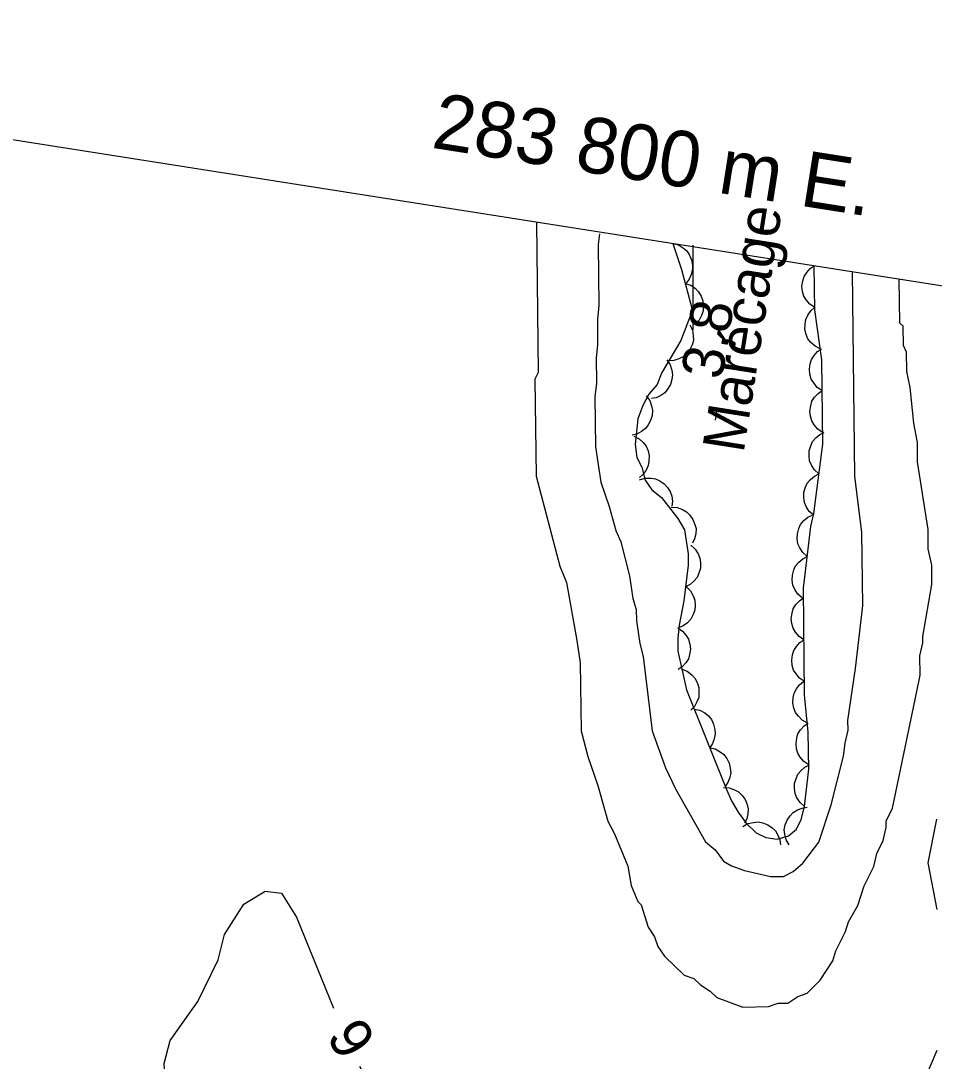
# Model space of a CAD drawing. Extents: x 282461 to 284471, y 5554090 to 5557646.
# Drawn here: x 283751.7 to 283817.3, y 5556910 to 5556984.7 of the extents above; entities that cross this region are included whole.
import ezdxf

# ---------------------------------------------------------------- set-up
doc = ezdxf.new("R2010")
doc.units = 0
for name, color, linetype in [('Niveau 1', 7, 'Continuous'), ('Niveau 2', 7, 'Continuous'), ('Niveau 3', 7, 'Continuous'), ('Niveau 44', 7, 'Continuous'), ('Niveau 60', 7, 'Continuous'), ('Niveau 61', 7, 'Continuous'), ('Niveau 7', 7, 'Continuous')]:
    doc.layers.add(name, color=color, linetype=linetype)

msp = doc.modelspace()

# ---------------------------------------------------------------- linework, layer by layer
at = {"layer": 'Niveau 1'}
msp.add_lwpolyline([(283788.73, 5556970.25), (283788.85, 5556959.44), (283788.63, 5556958.97), (283788.71, 5556952), (283790.41, 5556945.52), (283790.89, 5556944.36), (283791.63, 5556940.19), (283791.88, 5556938.57), (283791.94, 5556933.69), (283792.43, 5556931.84), (283793.15, 5556929.76), (283793.87, 5556927.21), (283794.35, 5556926.29), (283795.3, 5556923.98), (283795.55, 5556922.59), (283796.03, 5556921.43), (283796.27, 5556921.2), (283796.75, 5556919.58), (283797.22, 5556918.89), (283797.46, 5556918.2), (283797.94, 5556917.5), (283799.35, 5556916.13), (283800.05, 5556915.9), (283800.52, 5556915.44), (283801.22, 5556914.99), (283801.69, 5556914.53), (283803.55, 5556913.85), (283805.41, 5556913.88), (283806.11, 5556914.12), (283806.8, 5556914.12), (283807.5, 5556914.6), (283808.19, 5556914.84), (283809.11, 5556915.78), (283810.02, 5556917.18), (283810.25, 5556917.88), (283810.93, 5556919.28), (283811.15, 5556919.98), (283811.83, 5556921.15), (283812.28, 5556922.55), (283812.96, 5556923.95), (283813.19, 5556924.88), (283813.64, 5556925.82), (283813.86, 5556926.75), (283813.86, 5556927.21), (283814.31, 5556928.15), (283816.07, 5556936.53), (283816.29, 5556937.69), (283816.27, 5556939.09), (283816.5, 5556940.02), (283816.49, 5556940.48), (283817.14, 5556944.21), (283817.13, 5556945.6), (283816.88, 5556946.76), (283816.87, 5556948.15), (283816.11, 5556953.02), (283816.1, 5556954.41), (283815.85, 5556955.8), (283815.59, 5556958.36), (283815.34, 5556959.52), (283815.32, 5556960.91), (283815.09, 5556961.37), (283815.07, 5556962.76), (283814.84, 5556962.99), (283814.8, 5556966.15)], dxfattribs=at)
at = {"layer": 'Niveau 2'}
for points in [[(283793.26, 5556969.4), (283793.16, 5556968.64), (283793.21, 5556964.22), (283793.11, 5556963.29), (283793.13, 5556961.43), (283793.02, 5556960.5), (283793.04, 5556958.64), (283792.94, 5556957.71), (283792.98, 5556954.11), (283793.36, 5556951.55), (283793.96, 5556949.82), (283794.44, 5556948.08), (283794.8, 5556947.27), (283795.41, 5556944.84), (283795.66, 5556943.21), (283795.91, 5556942.4), (283795.92, 5556941.59), (283796.17, 5556939.96), (283796.41, 5556939.04), (283797.05, 5556933.7), (283798.01, 5556931.04), (283798.73, 5556929.53), (283800.87, 5556925.72), (283801.57, 5556925.15), (283802.16, 5556924.34), (283802.75, 5556924), (283803.68, 5556923.67), (283805.55, 5556923.22), (283806.48, 5556923.23), (283807.17, 5556923.59), (283807.86, 5556924.18), (283809.01, 5556925.7), (283809.9, 5556928.39), (283810.79, 5556931.88), (283810.9, 5556932.82), (283811.12, 5556933.75), (283811.11, 5556934.44), (283811.65, 5556938.17), (283812.18, 5556942.71), (283812.12, 5556947.94), (283811.61, 5556952), (283811.44, 5556966.68)], [(283817.53, 5556920.85), (283816.87, 5556924.21), (283817.5, 5556927.36)], [(283776.03, 5556909.6), (283776.84, 5556908.18), (283778.31, 5556901.09), (283778.32, 5556900.06), (283777.69, 5556899.32), (283774.7, 5556898.76), (283770.96, 5556896.77), (283770.24, 5556896.52), (283768.74, 5556896.76), (283766.59, 5556898.48), (283765.18, 5556900.42), (283762.73, 5556905.57), (283762.13, 5556907.22), (283762, 5556909.79), (283762.43, 5556911.44), (283764.42, 5556914.24), (283765.88, 5556917.25), (283766.34, 5556919.07), (283767.71, 5556921.23), (283769.24, 5556922.18), (283770.42, 5556922.02), (283771.51, 5556920.3), (283774.15, 5556913.77)], [(283818.71, 5556878.55), (283815.98, 5556882.05), (283813.95, 5556885.48), (283812.87, 5556888.4), (283812.5, 5556890.5), (283812.28, 5556893.6), (283813.21, 5556898.44), (283814.68, 5556902.3), (283815.33, 5556905.62), (283817.53, 5556910.75)]]:
    msp.add_lwpolyline(points, dxfattribs=at)
at = {"layer": 'Niveau 3'}
msp.add_line((283801.59, 5556956.02), (283801.71, 5556956.81), dxfattribs=at)
at = {"layer": 'Niveau 44'}
for points in [[(283798.54, 5556968.71), (283799.16, 5556966.85), (283799.89, 5556964.07), (283799.78, 5556963.49), (283799.1, 5556961.74), (283797.73, 5556959.4), (283797.4, 5556958.58), (283796.82, 5556957.88), (283796.37, 5556957.06), (283796.03, 5556956.12), (283795.82, 5556954.26), (283795.94, 5556953.33), (283796.3, 5556952.64), (283796.55, 5556951.71), (283797.02, 5556951.02), (283797.72, 5556950.45), (283798.9, 5556948.95), (283799.38, 5556948.14), (283799.63, 5556946.4), (283799.64, 5556945.59), (283799.32, 5556943.03), (283798.99, 5556941.28), (283798.89, 5556940.35), (283798.9, 5556939.42), (283799.51, 5556936.64), (283802.38, 5556929.47), (283802.74, 5556928.66), (283803.22, 5556927.85), (283803.81, 5556927.05), (283804.51, 5556926.36), (283805.21, 5556926.02), (283806.03, 5556925.91), (283806.84, 5556926.15), (283807.42, 5556926.62), (283807.76, 5556927.32), (283807.98, 5556928.26), (283808.3, 5556930.93), (283808.26, 5556933.61), (283808, 5556936.28), (283807.91, 5556943.94), (283808.44, 5556948.37), (283808.66, 5556949.3), (283809.3, 5556954.3), (283809.23, 5556960.35), (283808.73, 5556963.94), (283808.69, 5556967.11)], [(283798.54, 5556968.71), (283798.94, 5556968.6), (283799.29, 5556968.38), (283799.54, 5556968.17), (283799.73, 5556967.87), (283799.88, 5556967.53), (283799.94, 5556967.15), (283799.95, 5556966.83), (283799.86, 5556966.49), (283799.71, 5556966.15), (283799.49, 5556965.86)], [(283808.73, 5556964.11), (283808.38, 5556964.34), (283808.12, 5556964.65), (283807.94, 5556964.93), (283807.85, 5556965.27), (283807.81, 5556965.64), (283807.87, 5556966.02), (283807.96, 5556966.33), (283808.15, 5556966.63), (283808.39, 5556966.9), (283808.69, 5556967.11)], [(283799.42, 5556965.84), (283799.82, 5556965.71), (283800.15, 5556965.47), (283800.38, 5556965.24), (283800.56, 5556964.93), (283800.68, 5556964.58), (283800.72, 5556964.2), (283800.71, 5556963.87), (283800.6, 5556963.54), (283800.42, 5556963.21), (283800.19, 5556962.94)], [(283809.12, 5556961.14), (283808.75, 5556961.32), (283808.45, 5556961.6), (283808.24, 5556961.85), (283808.1, 5556962.18), (283808.02, 5556962.54), (283808.03, 5556962.92), (283808.08, 5556963.25), (283808.23, 5556963.56), (283808.44, 5556963.87), (283808.71, 5556964.11)], [(283799.76, 5556962.86), (283799.94, 5556962.49), (283800, 5556962.09), (283800.01, 5556961.75), (283799.91, 5556961.42), (283799.75, 5556961.08), (283799.51, 5556960.79), (283799.27, 5556960.56), (283798.96, 5556960.41), (283798.6, 5556960.3), (283798.24, 5556960.27)], [(283809.26, 5556958.14), (283808.91, 5556958.37), (283808.65, 5556958.69), (283808.47, 5556958.97), (283808.38, 5556959.31), (283808.34, 5556959.67), (283808.4, 5556960.05), (283808.49, 5556960.37), (283808.68, 5556960.66), (283808.93, 5556960.94), (283809.22, 5556961.14)], [(283798.11, 5556960.34), (283798.34, 5556959.99), (283798.46, 5556959.61), (283798.52, 5556959.28), (283798.47, 5556958.93), (283798.36, 5556958.58), (283798.16, 5556958.25), (283797.97, 5556957.99), (283797.68, 5556957.79), (283797.34, 5556957.63), (283796.99, 5556957.56)], [(283796.62, 5556957.76), (283796.87, 5556957.42), (283797, 5556957.04), (283797.07, 5556956.71), (283797.04, 5556956.36), (283796.94, 5556956), (283796.75, 5556955.67), (283796.56, 5556955.41), (283796.28, 5556955.2), (283795.95, 5556955.02), (283795.6, 5556954.94)], [(283809.29, 5556955.14), (283808.94, 5556955.37), (283808.68, 5556955.69), (283808.51, 5556955.97), (283808.41, 5556956.31), (283808.38, 5556956.67), (283808.44, 5556957.05), (283808.52, 5556957.37), (283808.71, 5556957.66), (283808.96, 5556957.94), (283809.26, 5556958.14)], [(283795.74, 5556954.87), (283796.11, 5556954.68), (283796.41, 5556954.4), (283796.62, 5556954.14), (283796.75, 5556953.82), (283796.83, 5556953.46), (283796.81, 5556953.07), (283796.77, 5556952.75), (283796.61, 5556952.43), (283796.4, 5556952.13), (283796.13, 5556951.89)], [(283809.03, 5556952.16), (283808.71, 5556952.44), (283808.5, 5556952.78), (283808.36, 5556953.09), (283808.32, 5556953.43), (283808.33, 5556953.8), (283808.44, 5556954.17), (283808.57, 5556954.47), (283808.8, 5556954.74), (283809.09, 5556954.98), (283809.41, 5556955.14)], [(283796.15, 5556951.73), (283796.55, 5556951.85), (283796.95, 5556951.85), (283797.28, 5556951.81), (283797.6, 5556951.66), (283797.91, 5556951.45), (283798.16, 5556951.17), (283798.35, 5556950.9), (283798.45, 5556950.56), (283798.5, 5556950.2), (283798.47, 5556949.84)], [(283808.65, 5556949.19), (283808.33, 5556949.46), (283808.12, 5556949.81), (283807.98, 5556950.11), (283807.94, 5556950.46), (283807.95, 5556950.83), (283808.06, 5556951.19), (283808.19, 5556951.49), (283808.42, 5556951.76), (283808.71, 5556952), (283809.03, 5556952.16)], [(283798.42, 5556949.76), (283798.84, 5556949.73), (283799.22, 5556949.59), (283799.51, 5556949.44), (283799.76, 5556949.19), (283799.98, 5556948.89), (283800.12, 5556948.53), (283800.2, 5556948.22), (283800.18, 5556947.86), (283800.1, 5556947.5), (283799.95, 5556947.18)], [(283808.18, 5556946.23), (283807.87, 5556946.5), (283807.65, 5556946.84), (283807.51, 5556947.14), (283807.46, 5556947.49), (283807.48, 5556947.86), (283807.59, 5556948.23), (283807.71, 5556948.53), (283807.94, 5556948.8), (283808.22, 5556949.04), (283808.54, 5556949.2)], [(283799.82, 5556947.03), (283800.13, 5556946.75), (283800.35, 5556946.41), (283800.48, 5556946.1), (283800.53, 5556945.76), (283800.52, 5556945.39), (283800.41, 5556945.02), (283800.28, 5556944.72), (283800.05, 5556944.45), (283799.77, 5556944.21), (283799.45, 5556944.05)], [(283807.83, 5556943.25), (283807.51, 5556943.52), (283807.29, 5556943.86), (283807.16, 5556944.17), (283807.11, 5556944.51), (283807.12, 5556944.88), (283807.23, 5556945.25), (283807.35, 5556945.55), (283807.58, 5556945.82), (283807.86, 5556946.06), (283808.18, 5556946.23)], [(283799.51, 5556944.04), (283799.81, 5556943.75), (283800, 5556943.39), (283800.12, 5556943.08), (283800.14, 5556942.73), (283800.11, 5556942.36), (283799.97, 5556942), (283799.83, 5556941.71), (283799.58, 5556941.45), (283799.28, 5556941.23), (283798.95, 5556941.09)], [(283807.95, 5556940.24), (283807.6, 5556940.47), (283807.34, 5556940.78), (283807.17, 5556941.06), (283807.08, 5556941.4), (283807.04, 5556941.77), (283807.1, 5556942.15), (283807.18, 5556942.47), (283807.37, 5556942.76), (283807.62, 5556943.04), (283807.92, 5556943.24)], [(283798.88, 5556941.09), (283799.23, 5556940.86), (283799.49, 5556940.55), (283799.66, 5556940.27), (283799.76, 5556939.93), (283799.79, 5556939.56), (283799.73, 5556939.18), (283799.65, 5556938.87), (283799.46, 5556938.57), (283799.21, 5556938.3), (283798.91, 5556938.09)], [(283807.99, 5556937.24), (283807.64, 5556937.47), (283807.38, 5556937.79), (283807.2, 5556938.06), (283807.11, 5556938.4), (283807.07, 5556938.77), (283807.13, 5556939.15), (283807.22, 5556939.47), (283807.41, 5556939.76), (283807.66, 5556940.04), (283807.95, 5556940.24)], [(283799.18, 5556938.12), (283799.57, 5556937.97), (283799.89, 5556937.72), (283800.12, 5556937.48), (283800.28, 5556937.16), (283800.39, 5556936.81), (283800.41, 5556936.43), (283800.39, 5556936.1), (283800.26, 5556935.77), (283800.08, 5556935.45), (283799.83, 5556935.19)], [(283808.2, 5556934.25), (283807.83, 5556934.45), (283807.55, 5556934.74), (283807.35, 5556935), (283807.22, 5556935.33), (283807.16, 5556935.7), (283807.18, 5556936.08), (283807.24, 5556936.4), (283807.41, 5556936.71), (283807.63, 5556937.01), (283807.91, 5556937.24)], [(283800.06, 5556935.26), (283800.47, 5556935.18), (283800.82, 5556934.98), (283801.09, 5556934.78), (283801.3, 5556934.5), (283801.46, 5556934.17), (283801.55, 5556933.79), (283801.58, 5556933.47), (283801.51, 5556933.12), (283801.38, 5556932.78), (283801.18, 5556932.48)], [(283808.3, 5556931.25), (283807.95, 5556931.48), (283807.68, 5556931.8), (283807.51, 5556932.08), (283807.41, 5556932.41), (283807.38, 5556932.78), (283807.43, 5556933.16), (283807.52, 5556933.48), (283807.71, 5556933.77), (283807.96, 5556934.05), (283808.25, 5556934.25)], [(283801.18, 5556932.48), (283801.58, 5556932.39), (283801.94, 5556932.19), (283802.2, 5556931.99), (283802.41, 5556931.71), (283802.58, 5556931.38), (283802.66, 5556931.01), (283802.7, 5556930.68), (283802.62, 5556930.34), (283802.49, 5556929.99), (283802.29, 5556929.69)], [(283807.98, 5556928.27), (283807.67, 5556928.55), (283807.45, 5556928.89), (283807.31, 5556929.19), (283807.26, 5556929.54), (283807.28, 5556929.91), (283807.38, 5556930.28), (283807.51, 5556930.58), (283807.74, 5556930.85), (283808.02, 5556931.09), (283808.34, 5556931.25)], [(283802.17, 5556929.63), (283802.58, 5556929.61), (283802.96, 5556929.46), (283803.26, 5556929.31), (283803.51, 5556929.06), (283803.72, 5556928.76), (283803.86, 5556928.4), (283803.94, 5556928.09), (283803.93, 5556927.74), (283803.85, 5556927.38), (283803.69, 5556927.05)], [(283806.88, 5556925.5), (283806.67, 5556925.86), (283806.58, 5556926.26), (283806.54, 5556926.59), (283806.61, 5556926.93), (283806.74, 5556927.28), (283806.97, 5556927.59), (283807.18, 5556927.83), (283807.49, 5556928.01), (283807.83, 5556928.15), (283808.19, 5556928.2)], [(283803.57, 5556926.82), (283803.93, 5556927.03), (283804.33, 5556927.12), (283804.66, 5556927.15), (283805, 5556927.08), (283805.35, 5556926.95), (283805.66, 5556926.73), (283805.9, 5556926.51), (283806.08, 5556926.21), (283806.22, 5556925.86), (283806.27, 5556925.51)]]:
    msp.add_lwpolyline(points, dxfattribs=at)
at = {"layer": 'Niveau 60'}
msp.add_lwpolyline([(282485.97, 5554340.04), (282921.22, 5557106.72), (284352.51, 5556881.56), (283917.27, 5554114.87), (282485.97, 5554340.04)], dxfattribs=at)
at = {"layer": 'Niveau 61'}
msp.add_lwpolyline([(283800, 5556962.51), (283800, 5556968.58)], dxfattribs=at)

# ---------------------------------------------------------------- texts
at = {"layer": 'Niveau 2'}
msp.add_text('6', height=3, rotation=121.89384, dxfattribs=at).set_placement((283777.32, 5556911.43))
at = {"layer": 'Niveau 3'}
msp.add_text('3,8  ', height=3, rotation=81.09575, dxfattribs=at).set_placement((283802.07, 5556958.86))
at = {"layer": 'Niveau 61'}
msp.add_text('283 800 m E.', height=4.00002, rotation=351.05992, dxfattribs=at).set_placement((283781.12, 5556975.6))
at = {"layer": 'Niveau 7'}
msp.add_text('Marécage', height=3, rotation=81.0598, dxfattribs=at).set_placement((283803.61, 5556953.59))

doc.saveas('drawing.dxf')
